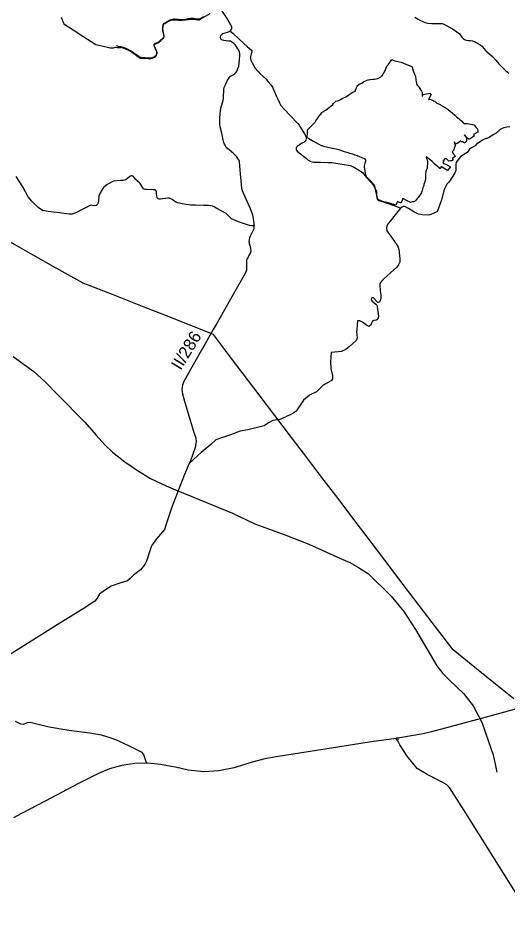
# Model space of a CAD drawing. Extents: x -789162 to -606354, y -1062736 to -945481.
# Drawn here: x -671022 to -665016, y -1016040 to -1004905 of the extents above; entities that cross this region are included whole.
import ezdxf

# ---------------------------------------------------------------- set-up
doc = ezdxf.new("R2010")
doc.units = 0
for name, color, linetype in [('_SIRSI VZTAHY_ELEKTRICKE VEDENI VN 400 kV S', 7, 'Continuous'), ('_SIRSI VZTAHY_OP vodnich zdroju II stupne', 7, 'Continuous'), ('_SIRSI VZTAHY_SILNICE I a II TRIDY_STAV POPIS', 7, 'Continuous'), ('_SIRSI VZTAHY_SILNICE I TRIDY_NAVRH', 7, 'Continuous'), ('_SIRSI VZTAHY_SILNICE I TRIDY_STAV', 7, 'Continuous'), ('_SIRSI VZTAHY_SILNICE II TRIDY_STAV', 7, 'Continuous'), ('_SIRSI VZTAHY_SILNICE III TRIDY_STAV', 7, 'Continuous')]:
    doc.layers.add(name, color=color, linetype=linetype)

msp = doc.modelspace()

# ---------------------------------------------------------------- linework, layer by layer
at = {"layer": '_SIRSI VZTAHY_ELEKTRICKE VEDENI VN 400 kV S'}
msp.add_lwpolyline([(-664943, -1013255), (-665146, -1013092), (-665400, -1012887), (-665688, -1012655), (-665892, -1012387), (-666102, -1012110), (-666299, -1011851), (-666524, -1011555), (-666718, -1011299), (-666918, -1011037), (-667099, -1010799), (-667297, -1010538), (-667470, -1010311), (-667668, -1010050), (-667873, -1009780), (-668066, -1009527), (-668405, -1009079), (-668627, -1008786), (-668923, -1008669), (-669204, -1008558), (-669455, -1008459), (-669846, -1008305), (-670227, -1008155), (-670556, -1007970), (-670866, -1007795), (-671154, -1007633)], dxfattribs=at)
at = {"layer": '_SIRSI VZTAHY_OP vodnich zdroju II stupne'}
msp.add_lwpolyline([(-670493, -1004892), (-670466, -1004967), (-670461, -1004975), (-670347, -1005048), (-670228, -1005125), (-670070, -1005226), (-669926, -1005259), (-669911, -1005263), (-669892, -1005267), (-669855, -1005270), (-669851, -1005269), (-669830, -1005261), (-669812, -1005265), (-669810, -1005265), (-669766, -1005263), (-669764, -1005262), (-669752, -1005266), (-669740, -1005269), (-669717, -1005279), (-669708, -1005282), (-669670, -1005297), (-669658, -1005303), (-669644, -1005311), (-669622, -1005326), (-669618, -1005328), (-669603, -1005341), (-669589, -1005352), (-669581, -1005358), (-669543, -1005385), (-669523, -1005394), (-669500, -1005396), (-669488, -1005398), (-669481, -1005397), (-669474, -1005396), (-669429, -1005401), (-669414, -1005403), (-669401, -1005401), (-669378, -1005395), (-669359, -1005389), (-669346, -1005383), (-669335, -1005371), (-669327, -1005357), (-669325, -1005350), (-669321, -1005338), (-669320, -1005322), (-669320, -1005322), (-669322, -1005314), (-669331, -1005292), (-669336, -1005283), (-669338, -1005280), (-669342, -1005268), (-669356, -1005235), (-669355, -1005235), (-669355, -1005232), (-669354, -1005227), (-669352, -1005224), (-669348, -1005222), (-669320, -1005211), (-669310, -1005208), (-669301, -1005202), (-669271, -1005177), (-669261, -1005167), (-669256, -1005163), (-669250, -1005157), (-669241, -1005149), (-669237, -1005143), (-669236, -1005138), (-669234, -1005132), (-669233, -1005126), (-669233, -1005120), (-669233, -1005120), (-669234, -1005118), (-669234, -1005113), (-669240, -1005087), (-669242, -1005079), (-669247, -1005053), (-669249, -1005042), (-669250, -1005035), (-669249, -1005026), (-669248, -1005020), (-669247, -1005014), (-669247, -1005008), (-669246, -1005005), (-669245, -1004995), (-669244, -1004991), (-669244, -1004985), (-669244, -1004984), (-669244, -1004980), (-669244, -1004980), (-669243, -1004977), (-669230, -1004970), (-669223, -1004969), (-669211, -1004964), (-669191, -1004950), (-669184, -1004944), (-669175, -1004942), (-669148, -1004929), (-669139, -1004927), (-669104, -1004924), (-669073, -1004926), (-669055, -1004928), (-669045, -1004929), (-669044, -1004929), (-669039, -1004930), (-669009, -1004931), (-668978, -1004927), (-668971, -1004927), (-668937, -1004922), (-668904, -1004917), (-668899, -1004917), (-668894, -1004918), (-668884, -1004917), (-668869, -1004916), (-668849, -1004920), (-668837, -1004923), (-668820, -1004925), (-668802, -1004924), (-668787, -1004918), (-668782, -1004914), (-668669, -1004846)], dxfattribs=at)
msp.add_lwpolyline([(-667348, -1006132), (-667341, -1006121), (-667314, -1006086), (-667312, -1006082), (-667311, -1006081), (-667297, -1006061), (-667272, -1006047), (-667248, -1006032), (-667204, -1005996), (-667189, -1005986), (-667164, -1005965), (-667154, -1005953), (-667127, -1005925), (-667101, -1005921), (-667070, -1005902), (-667049, -1005891), (-666996, -1005867), (-666937, -1005824), (-666916, -1005813), (-666890, -1005802), (-666885, -1005789), (-666864, -1005738), (-666858, -1005727), (-666833, -1005710), (-666830, -1005710), (-666809, -1005701), (-666782, -1005682), (-666769, -1005677), (-666740, -1005667), (-666729, -1005663), (-666724, -1005662), (-666704, -1005658), (-666676, -1005654), (-666652, -1005652), (-666633, -1005649), (-666609, -1005643), (-666573, -1005623), (-666564, -1005618), (-666564, -1005614), (-666559, -1005613), (-666522, -1005546), (-666500, -1005495), (-666486, -1005476), (-666438, -1005413), (-666403, -1005429), (-666324, -1005445), (-666266, -1005469), (-666198, -1005497), (-666196, -1005498), (-666194, -1005499), (-666191, -1005501), (-666185, -1005522), (-666179, -1005546), (-666173, -1005561), (-666162, -1005593), (-666150, -1005617), (-666144, -1005667), (-666142, -1005683), (-666136, -1005708), (-666130, -1005725), (-666117, -1005737), (-666112, -1005744), (-666102, -1005755), (-666075, -1005799), (-666067, -1005818), (-666066, -1005823), (-666066, -1005838), (-666068, -1005861), (-666060, -1005859), (-666056, -1005842), (-665975, -1005826), (-665958, -1005843), (-665981, -1005888), (-665986, -1005898), (-665988, -1005904), (-665985, -1005901), (-665978, -1005899), (-665974, -1005899), (-665953, -1005906), (-665941, -1005911), (-665926, -1005918), (-665909, -1005927), (-665894, -1005941), (-665887, -1005946), (-665874, -1005950), (-665846, -1005965), (-665810, -1005987), (-665786, -1006002), (-665761, -1006018), (-665747, -1006026), (-665725, -1006047), (-665696, -1006069), (-665670, -1006089), (-665644, -1006114), (-665615, -1006141), (-665586, -1006166), (-665561, -1006194), (-665553, -1006197), (-665530, -1006198), (-665516, -1006197), (-665434, -1006214), (-665403, -1006245), (-665394, -1006258), (-665390, -1006267), (-665384, -1006281), (-665384, -1006287), (-665386, -1006303), (-665439, -1006334), (-665429, -1006354), (-665485, -1006388), (-665493, -1006385), (-665497, -1006388), (-665498, -1006391), (-665509, -1006380), (-665516, -1006373), (-665550, -1006336), (-665526, -1006366), (-665524, -1006392), (-665522, -1006415), (-665540, -1006430), (-665547, -1006433), (-665550, -1006434), (-665560, -1006431), (-665575, -1006418), (-665582, -1006422), (-665589, -1006421), (-665593, -1006415), (-665601, -1006411), (-665599, -1006418), (-665628, -1006438), (-665657, -1006450), (-665661, -1006451), (-665669, -1006423), (-665666, -1006443), (-665664, -1006470), (-665673, -1006500), (-665680, -1006520), (-665683, -1006529), (-665699, -1006545), (-665681, -1006575), (-665667, -1006591), (-665663, -1006600), (-665699, -1006627), (-665685, -1006643), (-665695, -1006650), (-665706, -1006656), (-665718, -1006657), (-665739, -1006658), (-665744, -1006657), (-665770, -1006632), (-665789, -1006631), (-665803, -1006645), (-665812, -1006653), (-665805, -1006662), (-665809, -1006675), (-665810, -1006686), (-665807, -1006686), (-665775, -1006694), (-665721, -1006729), (-665755, -1006774), (-665820, -1006733), (-665829, -1006730), (-665834, -1006728), (-665847, -1006748), (-665849, -1006751), (-665856, -1006747), (-665885, -1006719), (-665910, -1006696), (-665946, -1006663), (-665973, -1006638), (-666001, -1006618), (-666017, -1006608), (-666018, -1006608), (-666016, -1006617), (-666007, -1006641), (-666002, -1006664), (-666003, -1006693), (-666004, -1006718), (-666006, -1006737), (-666007, -1006745), (-666016, -1006770), (-666022, -1006785), (-666027, -1006824), (-666025, -1006859), (-666028, -1006872), (-666029, -1006896), (-666038, -1006927), (-666045, -1006945), (-666048, -1006956), (-666051, -1006969), (-666057, -1006985), (-666061, -1007004), (-666066, -1007018), (-666070, -1007031), (-666074, -1007042), (-666088, -1007065), (-666108, -1007094), (-666118, -1007104), (-666127, -1007116), (-666140, -1007134), (-666150, -1007148), (-666151, -1007149), (-666163, -1007156), (-666168, -1007154), (-666171, -1007156), (-666177, -1007157), (-666191, -1007160), (-666212, -1007165), (-666216, -1007163), (-666251, -1007144), (-666304, -1007116), (-666310, -1007129), (-666318, -1007148), (-666328, -1007170), (-666329, -1007172), (-666331, -1007171), (-666357, -1007161), (-666371, -1007155), (-666375, -1007166), (-666377, -1007171), (-666386, -1007191), (-666388, -1007197), (-666468, -1007176), (-666515, -1007163), (-666554, -1007152), (-666578, -1007143), (-666593, -1007138), (-666604, -1007131), (-666609, -1007125), (-666613, -1007118), (-666616, -1007109), (-666620, -1007092), (-666622, -1007080), (-666625, -1007059), (-666624, -1007041), (-666625, -1007031), (-666629, -1007021), (-666638, -1007006), (-666643, -1006978), (-666646, -1006968), (-666652, -1006959), (-666660, -1006946), (-666705, -1006898), (-666749, -1006851), (-666759, -1006828), (-666762, -1006816), (-666766, -1006777), (-666771, -1006752), (-666775, -1006732), (-666775, -1006715), (-666772, -1006699), (-666767, -1006684), (-666758, -1006656), (-666758, -1006650), (-666758, -1006647), (-666758, -1006642), (-666776, -1006629), (-666811, -1006614), (-666832, -1006606), (-666853, -1006597), (-666856, -1006596), (-666859, -1006595), (-666896, -1006584), (-666895, -1006582), (-666920, -1006575), (-666954, -1006564), (-666975, -1006557), (-667006, -1006548), (-667089, -1006522), (-667122, -1006511), (-667183, -1006498), (-667225, -1006491), (-667273, -1006479), (-667294, -1006471), (-667301, -1006470), (-667329, -1006456), (-667385, -1006426), (-667395, -1006420), (-667458, -1006385), (-667477, -1006364), (-667473, -1006324), (-667472, -1006296), (-667475, -1006276), (-667460, -1006261), (-667451, -1006252), (-667436, -1006237), (-667424, -1006224), (-667400, -1006200), (-667380, -1006180), (-667371, -1006165)], close=True, dxfattribs=at)
at = {"layer": '_SIRSI VZTAHY_SILNICE I TRIDY_NAVRH'}
msp.add_lwpolyline([(-671082, -1009054), (-670832, -1009241), (-670690, -1009368), (-670549, -1009515), (-670414, -1009648), (-670332, -1009734), (-670203, -1009863), (-670064, -1010019), (-669961, -1010140), (-669867, -1010228), (-669716, -1010349), (-669558, -1010455), (-669398, -1010551), (-669206, -1010643), (-669064, -1010705), (-668870, -1010783), (-668642, -1010877), (-668392, -1010977), (-668118, -1011108), (-667739, -1011248), (-667457, -1011358), (-667287, -1011436), (-667070, -1011532), (-666955, -1011584), (-666846, -1011645), (-666724, -1011720), (-666447, -1011995), (-666293, -1012184), (-666150, -1012403), (-665888, -1012849), (-665812, -1012943), (-665734, -1013021), (-665558, -1013193), (-665441, -1013341), (-665334, -1013541), (-665253, -1013780), (-665198, -1013942), (-665152, -1014153)], dxfattribs=at)
at = {"layer": '_SIRSI VZTAHY_SILNICE I TRIDY_STAV'}
for points in [[(-664627, -1013302), (-665176, -1013451), (-665325, -1013493), (-665951, -1013659), (-666054, -1013685), (-666367, -1013738)], [(-666383, -1013741), (-666384, -1013741), (-666476, -1013755), (-666665, -1013779), (-667153, -1013857), (-667859, -1013965), (-667996, -1013990), (-668151, -1014034), (-668374, -1014103), (-668562, -1014140), (-668746, -1014151), (-668937, -1014131), (-669094, -1014092), (-669145, -1014085), (-669275, -1014061), (-669391, -1014048), (-669434, -1014046), (-669591, -1014048), (-669752, -1014073), (-669904, -1014114), (-670039, -1014170), (-670281, -1014294), (-670692, -1014510), (-670980, -1014662), (-671079, -1014715)], [(-666384, -1013741), (-666385, -1013743), (-666386, -1013745), (-666386, -1013747), (-666386, -1013749), (-666386, -1013751), (-666386, -1013753), (-666385, -1013755), (-666384, -1013757), (-666382, -1013759), (-666380, -1013760), (-666378, -1013761), (-666376, -1013762), (-666374, -1013762), (-666372, -1013762), (-666370, -1013762), (-666368, -1013761)], [(-666367, -1013738), (-666369, -1013737), (-666372, -1013736), (-666374, -1013736), (-666376, -1013737), (-666378, -1013737), (-666380, -1013738), (-666382, -1013739), (-666383, -1013741)], [(-666368, -1013761), (-666368, -1013761), (-666366, -1013760), (-666364, -1013758), (-666363, -1013757), (-666362, -1013755), (-666361, -1013753), (-666361, -1013751), (-666361, -1013748), (-666361, -1013746), (-666362, -1013744), (-666363, -1013742), (-666364, -1013740), (-666365, -1013739), (-666367, -1013738)], [(-664663, -1016040), (-665370, -1014913), (-665552, -1014627), (-665730, -1014342), (-665766, -1014312), (-665823, -1014279), (-666004, -1014182), (-666128, -1014108), (-666251, -1013958), (-666332, -1013832), (-666340, -1013819), (-666368, -1013761)]]:
    msp.add_lwpolyline(points, dxfattribs=at)
at = {"layer": '_SIRSI VZTAHY_SILNICE II TRIDY_STAV'}
for points in [[(-668423, -1005063), (-668411, -1005050), (-668406, -1005039), (-668403, -1005026), (-668402, -1005011), (-668405, -1005001), (-668412, -1004985), (-668433, -1004954), (-668469, -1004895), (-668506, -1004836), (-668539, -1004784), (-668554, -1004761)], [(-666155, -1004891), (-666117, -1004917), (-666087, -1004933), (-666030, -1004957), (-666001, -1004968), (-665950, -1004972), (-665875, -1004972), (-665838, -1004971), (-665822, -1004971), (-665808, -1004976), (-665756, -1005002), (-665696, -1005037), (-665659, -1005062), (-665611, -1005096), (-665581, -1005139), (-665565, -1005154), (-665546, -1005167), (-665528, -1005174), (-665506, -1005178), (-665478, -1005179), (-665450, -1005184), (-665425, -1005191), (-665403, -1005202), (-665381, -1005214), (-665356, -1005231), (-665331, -1005249), (-665313, -1005271), (-665286, -1005306), (-665235, -1005349), (-665202, -1005380), (-665165, -1005419), (-665125, -1005465), (-665078, -1005514), (-665046, -1005545), (-665006, -1005578)], [(-668128, -1007450), (-668129, -1007422), (-668133, -1007390), (-668139, -1007343), (-668144, -1007323), (-668173, -1007244), (-668226, -1007125), (-668260, -1007051), (-668270, -1007025), (-668280, -1006993), (-668285, -1006942), (-668291, -1006861), (-668304, -1006719), (-668309, -1006665), (-668317, -1006642), (-668326, -1006625), (-668339, -1006607), (-668355, -1006588), (-668377, -1006569), (-668435, -1006522), (-668470, -1006490), (-668481, -1006472), (-668490, -1006452), (-668498, -1006430), (-668506, -1006398), (-668525, -1006316), (-668543, -1006239), (-668548, -1006205), (-668549, -1006169), (-668550, -1006127), (-668546, -1006081), (-668541, -1006038), (-668531, -1005994), (-668509, -1005915), (-668505, -1005885), (-668502, -1005856), (-668500, -1005803), (-668498, -1005775), (-668494, -1005756), (-668481, -1005723), (-668453, -1005664), (-668432, -1005634), (-668417, -1005618), (-668402, -1005608), (-668385, -1005599), (-668366, -1005583), (-668348, -1005566), (-668336, -1005549), (-668326, -1005523), (-668316, -1005492), (-668306, -1005415), (-668303, -1005360), (-668303, -1005339), (-668308, -1005321), (-668317, -1005299), (-668327, -1005281), (-668347, -1005248), (-668361, -1005230), (-668378, -1005214), (-668400, -1005198), (-668419, -1005189), (-668444, -1005185), (-668499, -1005178), (-668515, -1005176), (-668524, -1005172), (-668533, -1005166), (-668538, -1005160), (-668540, -1005150), (-668542, -1005138), (-668538, -1005120), (-668528, -1005104), (-668511, -1005093), (-668501, -1005089), (-668484, -1005083), (-668456, -1005075), (-668423, -1005063)], [(-668128, -1007450), (-668130, -1007470), (-668133, -1007488), (-668152, -1007532), (-668175, -1007579), (-668183, -1007598), (-668191, -1007624), (-668192, -1007643), (-668191, -1007657), (-668187, -1007677), (-668182, -1007691), (-668172, -1007730), (-668169, -1007755), (-668173, -1007782), (-668187, -1007810), (-668203, -1007837), (-668217, -1007860), (-668222, -1007879), (-668222, -1007899), (-668221, -1007947), (-668220, -1007972), (-668222, -1007997), (-668229, -1008016), (-668237, -1008038), (-668270, -1008094), (-668347, -1008228), (-668472, -1008447), (-668583, -1008644), (-668629, -1008725), (-668728, -1008901), (-668805, -1009035), (-668907, -1009215), (-668970, -1009325), (-668991, -1009362), (-669000, -1009383), (-669006, -1009401), (-669011, -1009435), (-669013, -1009457), (-669011, -1009487), (-669007, -1009512), (-668990, -1009575), (-668952, -1009700), (-668912, -1009835), (-668863, -1009999), (-668844, -1010052), (-668839, -1010103), (-668850, -1010171), (-668909, -1010336), (-668923, -1010368)], [(-668923, -1010368), (-668981, -1010505), (-669068, -1010723), (-669136, -1010905), (-669204, -1011100), (-669229, -1011179), (-669324, -1011293), (-669386, -1011377), (-669405, -1011428), (-669449, -1011568), (-669468, -1011608), (-669523, -1011672), (-669608, -1011739), (-669648, -1011780), (-669682, -1011807), (-669775, -1011835), (-669881, -1011873), (-669963, -1011926), (-670025, -1011972), (-670054, -1012021), (-670080, -1012055), (-670226, -1012150), (-670510, -1012328), (-671354, -1012855)], [(-671060, -1013530), (-670993, -1013562), (-670957, -1013567), (-670907, -1013546), (-670876, -1013541), (-670793, -1013562), (-670641, -1013599), (-670399, -1013639), (-670145, -1013673), (-670006, -1013698), (-669884, -1013734), (-669830, -1013753), (-669668, -1013826), (-669514, -1013905), (-669487, -1013936), (-669447, -1014047)]]:
    msp.add_lwpolyline(points, dxfattribs=at)
at = {"layer": '_SIRSI VZTAHY_SILNICE III TRIDY_STAV'}
for points in [[(-668750, -1004888), (-668787, -1004911), (-668805, -1004917), (-668822, -1004917), (-668850, -1004912), (-668876, -1004908), (-668909, -1004910), (-668938, -1004914), (-668969, -1004921), (-669001, -1004924), (-669055, -1004923), (-669101, -1004919), (-669114, -1004918), (-669131, -1004920), (-669162, -1004931), (-669191, -1004947), (-669236, -1004970), (-669244, -1004976), (-669245, -1004986), (-669250, -1005033), (-669248, -1005059), (-669243, -1005083), (-669239, -1005097), (-669235, -1005121), (-669236, -1005133), (-669242, -1005145), (-669286, -1005184), (-669302, -1005198), (-669310, -1005203), (-669338, -1005215), (-669351, -1005221), (-669357, -1005230), (-669354, -1005245), (-669340, -1005279), (-669327, -1005307), (-669322, -1005336), (-669326, -1005349), (-669334, -1005366), (-669349, -1005381), (-669372, -1005389), (-669395, -1005394), (-669423, -1005395), (-669464, -1005393), (-669514, -1005389), (-669534, -1005384), (-669555, -1005369), (-669604, -1005333), (-669643, -1005304), (-669682, -1005285), (-669720, -1005270), (-669761, -1005257), (-669791, -1005251), (-669817, -1005245)], [(-668423, -1005063), (-668391, -1005090), (-668313, -1005161), (-668209, -1005255), (-668187, -1005274), (-668166, -1005294), (-668158, -1005305), (-668156, -1005322), (-668163, -1005341), (-668170, -1005358), (-668174, -1005376), (-668174, -1005400), (-668170, -1005422), (-668153, -1005454), (-668115, -1005519), (-668084, -1005556), (-668054, -1005589), (-668017, -1005620), (-668003, -1005630), (-667983, -1005650), (-667956, -1005684), (-667925, -1005723), (-667904, -1005753), (-667874, -1005816), (-667857, -1005856), (-667840, -1005890), (-667816, -1005945), (-667800, -1005976), (-667759, -1006023), (-667686, -1006100), (-667592, -1006198), (-667575, -1006219), (-667559, -1006245), (-667511, -1006322), (-667489, -1006362), (-667488, -1006377), (-667494, -1006400), (-667502, -1006413), (-667515, -1006426), (-667537, -1006440), (-667598, -1006476), (-667608, -1006488), (-667613, -1006500), (-667612, -1006512), (-667608, -1006526), (-667600, -1006535), (-667577, -1006555), (-667491, -1006623), (-667469, -1006642), (-667432, -1006662), (-667400, -1006671), (-667313, -1006673), (-667218, -1006674), (-667177, -1006677), (-666949, -1006714), (-666917, -1006726), (-666814, -1006787), (-666800, -1006800), (-666749, -1006858), (-666698, -1006916), (-666669, -1006949), (-666658, -1006965), (-666647, -1006987), (-666633, -1007060), (-666629, -1007084), (-666623, -1007111), (-666619, -1007122), (-666612, -1007132), (-666600, -1007143), (-666510, -1007172), (-666377, -1007214), (-666331, -1007235), (-666331, -1007235)], [(-664993, -1006238), (-665029, -1006241), (-665065, -1006249), (-665087, -1006259), (-665109, -1006272), (-665160, -1006314), (-665190, -1006332), (-665222, -1006351), (-665254, -1006371), (-665276, -1006380), (-665286, -1006383), (-665319, -1006398), (-665401, -1006450), (-665418, -1006471), (-665462, -1006495), (-665485, -1006511), (-665503, -1006535), (-665517, -1006551), (-665536, -1006565), (-665592, -1006600), (-665637, -1006657), (-665650, -1006676), (-665656, -1006694), (-665656, -1006727), (-665656, -1006773), (-665667, -1006804), (-665691, -1006842), (-665724, -1006891), (-665746, -1006919), (-665763, -1006941), (-665782, -1006974), (-665799, -1007007), (-665831, -1007134), (-665873, -1007259), (-665888, -1007279), (-665932, -1007301), (-665971, -1007317), (-665993, -1007322), (-666064, -1007316), (-666114, -1007308), (-666144, -1007295), (-666170, -1007280), (-666235, -1007241), (-666278, -1007217), (-666296, -1007217), (-666312, -1007222), (-666331, -1007235)], [(-668128, -1007450), (-668139, -1007452), (-668161, -1007453), (-668186, -1007449), (-668247, -1007428), (-668319, -1007402), (-668377, -1007380), (-668404, -1007366), (-668472, -1007300), (-668584, -1007239), (-668620, -1007220), (-668638, -1007212), (-668658, -1007206), (-668686, -1007204), (-668751, -1007202), (-668849, -1007198), (-668905, -1007197), (-668931, -1007196), (-668963, -1007191), (-669012, -1007182), (-669062, -1007171), (-669087, -1007163), (-669134, -1007130), (-669156, -1007117), (-669167, -1007113), (-669186, -1007112), (-669275, -1007125), (-669294, -1007127), (-669307, -1007123), (-669316, -1007110), (-669324, -1007060), (-669327, -1007033), (-669334, -1007017), (-669340, -1007012), (-669351, -1007010), (-669367, -1007009), (-669447, -1007008), (-669464, -1007007), (-669475, -1007004), (-669485, -1006998), (-669492, -1006988), (-669516, -1006946), (-669524, -1006935), (-669536, -1006923), (-669558, -1006904), (-669580, -1006883), (-669596, -1006863), (-669608, -1006847), (-669616, -1006842), (-669625, -1006840), (-669636, -1006840), (-669646, -1006844), (-669654, -1006849), (-669678, -1006869), (-669703, -1006887), (-669717, -1006892), (-669734, -1006895), (-669767, -1006897), (-669851, -1006904), (-669932, -1006946), (-669977, -1006984), (-670017, -1007047), (-670032, -1007090), (-670038, -1007151), (-670047, -1007181), (-670066, -1007202), (-670100, -1007206), (-670133, -1007200), (-670239, -1007253), (-670305, -1007289), (-670358, -1007308), (-670398, -1007308), (-670517, -1007293), (-670654, -1007278), (-670724, -1007265), (-670777, -1007229), (-670853, -1007151), (-670898, -1007098), (-670967, -1006973), (-671048, -1006848)], [(-666331, -1007235), (-666364, -1007278), (-666413, -1007338), (-666456, -1007390), (-666483, -1007425), (-666499, -1007454), (-666506, -1007483), (-666502, -1007514), (-666482, -1007543), (-666444, -1007593), (-666397, -1007655), (-666383, -1007675), (-666372, -1007692), (-666361, -1007714), (-666355, -1007744), (-666341, -1007857), (-666339, -1007880), (-666342, -1007897), (-666354, -1007923), (-666364, -1007943), (-666381, -1007962), (-666488, -1008057), (-666553, -1008121), (-666578, -1008147), (-666586, -1008164), (-666586, -1008186), (-666583, -1008243), (-666573, -1008309), (-666572, -1008336), (-666578, -1008362), (-666585, -1008377), (-666592, -1008388), (-666605, -1008391), (-666612, -1008391), (-666620, -1008385), (-666663, -1008337), (-666673, -1008334), (-666684, -1008337), (-666690, -1008345), (-666692, -1008361), (-666679, -1008376), (-666660, -1008393), (-666636, -1008412), (-666623, -1008426), (-666619, -1008445), (-666614, -1008480), (-666611, -1008505), (-666604, -1008559), (-666605, -1008582), (-666613, -1008600), (-666633, -1008611), (-666659, -1008614), (-666676, -1008623), (-666688, -1008648), (-666699, -1008677), (-666721, -1008686), (-666750, -1008670), (-666800, -1008633), (-666831, -1008617), (-666859, -1008618), (-666864, -1008663), (-666867, -1008729), (-666872, -1008750), (-666863, -1008829), (-666875, -1008859), (-666959, -1008932), (-667004, -1008970), (-667055, -1008996), (-667182, -1009008), (-667193, -1009121), (-667186, -1009203), (-667167, -1009290), (-667167, -1009330), (-667184, -1009356), (-667280, -1009408), (-667320, -1009442), (-667364, -1009487), (-667451, -1009531), (-667523, -1009593), (-667563, -1009652), (-667614, -1009728), (-667663, -1009760), (-667747, -1009800), (-667813, -1009828), (-667898, -1009842), (-667953, -1009870), (-668003, -1009908), (-668207, -1009957), (-668300, -1009972), (-668418, -1010018), (-668528, -1010054), (-668596, -1010079), (-668660, -1010137)], [(-668660, -1010137), (-668776, -1010232), (-668869, -1010314), (-668923, -1010368)]]:
    msp.add_lwpolyline(points, dxfattribs=at)

# ---------------------------------------------------------------- texts
at = {"layer": '_SIRSI VZTAHY_SILNICE I a II TRIDY_STAV POPIS'}
msp.add_text('II/286', height=150, rotation=58.4658, dxfattribs=at).set_placement((-669029, -1009233))

doc.saveas('drawing.dxf')
